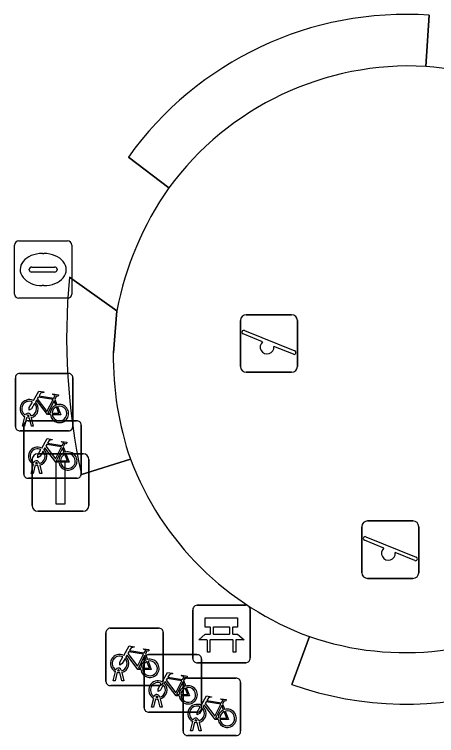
# Model space of a CAD drawing. Extents: x 159279 to 160377, y 384531 to 385888.
# Drawn here: x 160048.95 to 160056.3, y 384931.78 to 384944.33 of the extents above; entities that cross this region are included whole.
import ezdxf

# ---------------------------------------------------------------- set-up
doc = ezdxf.new("R2010")
doc.units = 0
for name, color, linetype in [('IMGEO_Bank', 7, 'Continuous'), ('IMGEO_Fietsenrek', 7, 'Continuous'), ('IMGEO_Groenvoorziening', 7, 'Continuous'), ('IMGEO_Haag', 7, 'Continuous'), ('IMGEO_Lichtmast', 7, 'Continuous'), ('IMGEO_Rioolput', 7, 'Continuous'), ('IMGEO_Speelvoorziening', 7, 'Continuous'), ('IMGEO_Terreindeel_zand', 7, 'Continuous'), ('IMGEO_Voetpad_open', 7, 'Continuous')]:
    doc.layers.add(name, color=color, linetype=linetype)

msp = doc.modelspace()

# ---------------------------------------------------------------- linework, layer by layer
at = {"layer": 'IMGEO_Bank'}
for p, q in [((160052.13, 384934.046), (160052.971, 384934.046)), ((160052.971, 384934.046), (160052.13, 384934.046)), ((160052.055, 384933.121), (160052.055, 384933.962)), ((160052.055, 384933.962), (160052.055, 384933.121)), ((160053.055, 384933.971), (160053.055, 384933.13)), ((160053.055, 384933.13), (160053.055, 384933.971)), ((160052.364, 384933.552), (160052.364, 384933.658)), ((160052.408, 384933.658), (160052.408, 384933.552)), ((160052.696, 384933.664), (160052.414, 384933.664)), ((160052.702, 384933.552), (160052.702, 384933.658)), ((160052.746, 384933.658), (160052.746, 384933.552)), ((160052.414, 384933.546), (160052.696, 384933.546)), ((160052.752, 384933.444), (160052.359, 384933.444)), ((160052.98, 384933.046), (160052.139, 384933.046)), ((160052.139, 384933.046), (160052.98, 384933.046))]:
    msp.add_line(p, q, dxfattribs=at)
for points in [[(160052.358, 384933.664), (160052.272, 384933.664), (160052.272, 384933.825), (160052.835, 384933.825), (160052.835, 384933.664), (160052.752, 384933.664)], [(160052.302, 384933.444), (160052.16, 384933.444), (160052.272, 384933.546), (160052.358, 384933.546)], [(160052.752, 384933.546), (160052.835, 384933.546), (160052.947, 384933.444), (160052.808, 384933.444)], [(160052.352, 384933.437), (160052.352, 384933.23), (160052.309, 384933.23), (160052.309, 384933.437)], [(160052.802, 384933.437), (160052.802, 384933.23), (160052.758, 384933.23), (160052.758, 384933.437)]]:
    msp.add_lwpolyline(points, dxfattribs=at)
for centre, radius, start, end in [((160052.133, 384933.968), 0.0779, 92.4484, 184.2845), ((160052.133, 384933.968), 0.0779, 92.4484, 184.2845), ((160052.977, 384933.968), 0.0779, 2.4484, 94.2845), ((160052.977, 384933.968), 0.0779, 2.4484, 94.2845), ((160052.357, 384933.657), 0.00671, 2.8957, 87.1043), ((160052.414, 384933.657), 0.00671, 92.8957, 177.1043), ((160052.696, 384933.657), 0.00671, 2.8957, 87.1043), ((160052.753, 384933.657), 0.00671, 92.8957, 177.1043), ((160052.357, 384933.553), 0.00671, 272.8957, 357.1043), ((160052.414, 384933.553), 0.00671, 182.8957, 267.1043), ((160052.696, 384933.553), 0.00671, 272.8957, 357.1043), ((160052.753, 384933.553), 0.00671, 182.8957, 267.1043), ((160052.302, 384933.437), 0.00671, 2.8957, 87.1043), ((160052.359, 384933.437), 0.00671, 92.8957, 177.1043), ((160052.751, 384933.437), 0.00671, 2.8957, 87.1043), ((160052.808, 384933.437), 0.00671, 92.8957, 177.1043), ((160052.133, 384933.124), 0.0779, 182.4484, 274.2845), ((160052.133, 384933.124), 0.0779, 182.4484, 274.2845), ((160052.977, 384933.124), 0.0779, 272.4484, 4.2845), ((160052.977, 384933.124), 0.0779, 272.4484, 4.2845)]:
    msp.add_arc(centre, radius, start, end, dxfattribs=at)
at = {"layer": 'IMGEO_Fietsenrek'}
for p, q in [((160049.043, 384938.081), (160049.884, 384938.081)), ((160049.884, 384938.081), (160049.043, 384938.081)), ((160048.968, 384937.156), (160048.968, 384937.997)), ((160048.968, 384937.997), (160048.968, 384937.156)), ((160049.968, 384938.006), (160049.968, 384937.165)), ((160049.968, 384937.165), (160049.968, 384938.006)), ((160049.655, 384937.63), (160049.691, 384937.535)), ((160049.095, 384937.165), (160049.134, 384937.325)), ((160049.164, 384937.313), (160049.129, 384937.165)), ((160049.206, 384937.337), (160049.205, 384937.341)), ((160049.247, 384937.165), (160049.213, 384937.307)), ((160049.237, 384937.348), (160049.238, 384937.341)), ((160049.245, 384937.311), (160049.28, 384937.165)), ((160049.129, 384937.165), (160049.095, 384937.165)), ((160049.115, 384936.33), (160049.115, 384937.171)), ((160049.115, 384937.171), (160049.115, 384936.33)), ((160049.19, 384937.255), (160050.031, 384937.255)), ((160050.031, 384937.255), (160049.19, 384937.255)), ((160049.28, 384937.165), (160049.247, 384937.165)), ((160050.115, 384937.18), (160050.115, 384936.339)), ((160050.115, 384936.339), (160050.115, 384937.18)), ((160049.893, 384937.081), (160049.052, 384937.081)), ((160049.052, 384937.081), (160049.893, 384937.081)), ((160049.802, 384936.804), (160049.838, 384936.709)), ((160049.242, 384936.339), (160049.281, 384936.499)), ((160049.311, 384936.487), (160049.276, 384936.339)), ((160049.353, 384936.511), (160049.352, 384936.515)), ((160049.394, 384936.339), (160049.36, 384936.481)), ((160049.384, 384936.522), (160049.385, 384936.515)), ((160049.392, 384936.485), (160049.427, 384936.339)), ((160049.276, 384936.339), (160049.242, 384936.339)), ((160049.427, 384936.339), (160049.394, 384936.339)), ((160050.04, 384936.255), (160049.199, 384936.255)), ((160049.199, 384936.255), (160050.04, 384936.255)), ((160050.618, 384933.648), (160051.459, 384933.648)), ((160051.459, 384933.648), (160050.618, 384933.648)), ((160050.543, 384932.723), (160050.543, 384933.564)), ((160050.543, 384933.564), (160050.543, 384932.723)), ((160051.543, 384933.573), (160051.543, 384932.732)), ((160051.543, 384932.732), (160051.543, 384933.573)), ((160051.23, 384933.197), (160051.266, 384933.102)), ((160051.284, 384933.187), (160052.125, 384933.187)), ((160052.125, 384933.187), (160051.284, 384933.187)), ((160051.209, 384932.262), (160051.209, 384933.103)), ((160051.209, 384933.103), (160051.209, 384932.262)), ((160052.209, 384933.112), (160052.209, 384932.271)), ((160052.209, 384932.271), (160052.209, 384933.112)), ((160050.67, 384932.732), (160050.709, 384932.892)), ((160050.781, 384932.904), (160050.78, 384932.908)), ((160050.812, 384932.915), (160050.813, 384932.908)), ((160050.739, 384932.88), (160050.704, 384932.732)), ((160050.822, 384932.732), (160050.788, 384932.874)), ((160050.82, 384932.878), (160050.855, 384932.732)), ((160051.963, 384932.779), (160052.804, 384932.779)), ((160052.804, 384932.779), (160051.963, 384932.779)), ((160051.468, 384932.648), (160050.627, 384932.648)), ((160050.627, 384932.648), (160051.468, 384932.648)), ((160050.704, 384932.732), (160050.67, 384932.732)), ((160050.855, 384932.732), (160050.822, 384932.732)), ((160051.888, 384931.854), (160051.888, 384932.695)), ((160051.888, 384932.695), (160051.888, 384931.854)), ((160051.896, 384932.736), (160051.932, 384932.641)), ((160052.888, 384932.704), (160052.888, 384931.863)), ((160052.888, 384931.863), (160052.888, 384932.704)), ((160051.336, 384932.271), (160051.375, 384932.431)), ((160051.405, 384932.419), (160051.37, 384932.271)), ((160051.447, 384932.443), (160051.446, 384932.447)), ((160051.488, 384932.271), (160051.454, 384932.413)), ((160051.478, 384932.454), (160051.479, 384932.447)), ((160051.486, 384932.417), (160051.521, 384932.271)), ((160051.37, 384932.271), (160051.336, 384932.271)), ((160051.521, 384932.271), (160051.488, 384932.271)), ((160052.575, 384932.328), (160052.611, 384932.233)), ((160052.134, 384932.187), (160051.293, 384932.187)), ((160051.293, 384932.187), (160052.134, 384932.187)), ((160052.015, 384931.863), (160052.054, 384932.023)), ((160052.084, 384932.011), (160052.049, 384931.863)), ((160052.126, 384932.035), (160052.125, 384932.039)), ((160052.157, 384932.046), (160052.158, 384932.039)), ((160052.167, 384931.863), (160052.133, 384932.005)), ((160052.165, 384932.009), (160052.2, 384931.863)), ((160052.813, 384931.779), (160051.972, 384931.779)), ((160051.972, 384931.779), (160052.813, 384931.779)), ((160052.049, 384931.863), (160052.015, 384931.863)), ((160052.2, 384931.863), (160052.167, 384931.863))]:
    msp.add_line(p, q, dxfattribs=at)
for points in [[(160049.281, 384937.607), (160049.376, 384937.771), (160049.462, 384937.757), (160049.464, 384937.748), (160049.408, 384937.737), (160049.381, 384937.692), (160049.637, 384937.651)], [(160049.624, 384937.626), (160049.367, 384937.667), (160049.35, 384937.638), (160049.517, 384937.418), (160049.624, 384937.626)], [(160049.637, 384937.651), (160049.662, 384937.7), (160049.656, 384937.704), (160049.633, 384937.708), (160049.621, 384937.715), (160049.62, 384937.718), (160049.622, 384937.723), (160049.717, 384937.708), (160049.719, 384937.698), (160049.709, 384937.685), (160049.697, 384937.679), (160049.683, 384937.685), (160049.655, 384937.63)], [(160049.302, 384937.555), (160049.25, 384937.465), (160049.21, 384937.44), (160049.211, 384937.487), (160049.266, 384937.581)], [(160049.577, 384937.363), (160049.527, 384937.363), (160049.336, 384937.614), (160049.317, 384937.582)], [(160049.672, 384937.528), (160049.642, 384937.605), (160049.533, 384937.387), (160049.576, 384937.387)], [(160049.606, 384937.387), (160049.726, 384937.386), (160049.682, 384937.5)], [(160049.702, 384937.507), (160049.757, 384937.362), (160049.607, 384937.362)], [(160049.428, 384936.781), (160049.523, 384936.945), (160049.609, 384936.931), (160049.611, 384936.922), (160049.555, 384936.911), (160049.528, 384936.866), (160049.784, 384936.825)], [(160049.724, 384936.537), (160049.674, 384936.537), (160049.483, 384936.788), (160049.464, 384936.756)], [(160049.771, 384936.8), (160049.514, 384936.841), (160049.497, 384936.812), (160049.664, 384936.592), (160049.771, 384936.8)], [(160049.819, 384936.702), (160049.789, 384936.779), (160049.68, 384936.561), (160049.723, 384936.561)], [(160049.784, 384936.825), (160049.809, 384936.874), (160049.803, 384936.878), (160049.78, 384936.882), (160049.768, 384936.889), (160049.767, 384936.892), (160049.769, 384936.897), (160049.864, 384936.882), (160049.866, 384936.872), (160049.856, 384936.859), (160049.844, 384936.853), (160049.83, 384936.859), (160049.802, 384936.804)], [(160049.449, 384936.729), (160049.397, 384936.639), (160049.357, 384936.614), (160049.358, 384936.661), (160049.413, 384936.755)], [(160049.753, 384936.561), (160049.873, 384936.56), (160049.829, 384936.674)], [(160049.849, 384936.681), (160049.904, 384936.536), (160049.754, 384936.536)], [(160050.856, 384933.174), (160050.951, 384933.338), (160051.037, 384933.324), (160051.039, 384933.315), (160050.983, 384933.304), (160050.956, 384933.259), (160051.212, 384933.218)], [(160051.212, 384933.218), (160051.237, 384933.267), (160051.231, 384933.271), (160051.208, 384933.275), (160051.196, 384933.282), (160051.195, 384933.285), (160051.197, 384933.29), (160051.292, 384933.275), (160051.294, 384933.265), (160051.284, 384933.252), (160051.272, 384933.246), (160051.258, 384933.252), (160051.23, 384933.197)], [(160050.877, 384933.122), (160050.825, 384933.032), (160050.785, 384933.007), (160050.786, 384933.054), (160050.841, 384933.148)], [(160051.152, 384932.93), (160051.102, 384932.93), (160050.911, 384933.181), (160050.892, 384933.149)], [(160051.199, 384933.193), (160050.942, 384933.234), (160050.925, 384933.205), (160051.092, 384932.985), (160051.199, 384933.193)], [(160051.247, 384933.095), (160051.217, 384933.172), (160051.108, 384932.954), (160051.151, 384932.954)], [(160051.181, 384932.954), (160051.301, 384932.953), (160051.257, 384933.067)], [(160051.277, 384933.074), (160051.332, 384932.929), (160051.182, 384932.929)], [(160051.522, 384932.713), (160051.617, 384932.877), (160051.703, 384932.863), (160051.705, 384932.854), (160051.649, 384932.843), (160051.622, 384932.798), (160051.878, 384932.757)], [(160051.865, 384932.732), (160051.608, 384932.773), (160051.591, 384932.744), (160051.758, 384932.524), (160051.865, 384932.732)], [(160051.878, 384932.757), (160051.903, 384932.806), (160051.897, 384932.81), (160051.874, 384932.814), (160051.862, 384932.821), (160051.861, 384932.824), (160051.863, 384932.829), (160051.958, 384932.814), (160051.96, 384932.804), (160051.95, 384932.791), (160051.938, 384932.785), (160051.924, 384932.791), (160051.896, 384932.736)], [(160051.543, 384932.661), (160051.491, 384932.571), (160051.451, 384932.546), (160051.452, 384932.593), (160051.507, 384932.687)], [(160051.818, 384932.469), (160051.768, 384932.469), (160051.577, 384932.72), (160051.558, 384932.688)], [(160051.913, 384932.634), (160051.883, 384932.711), (160051.774, 384932.493), (160051.817, 384932.493)], [(160051.847, 384932.493), (160051.967, 384932.492), (160051.923, 384932.606)], [(160051.943, 384932.613), (160051.998, 384932.468), (160051.848, 384932.468)], [(160052.201, 384932.305), (160052.296, 384932.469), (160052.382, 384932.455), (160052.384, 384932.446), (160052.328, 384932.435), (160052.301, 384932.39), (160052.557, 384932.349)], [(160052.557, 384932.349), (160052.582, 384932.398), (160052.576, 384932.402), (160052.553, 384932.406), (160052.541, 384932.413), (160052.54, 384932.416), (160052.542, 384932.421), (160052.637, 384932.406), (160052.639, 384932.396), (160052.629, 384932.383), (160052.617, 384932.377), (160052.603, 384932.383), (160052.575, 384932.328)], [(160052.222, 384932.253), (160052.17, 384932.163), (160052.13, 384932.138), (160052.131, 384932.185), (160052.186, 384932.279)], [(160052.497, 384932.061), (160052.447, 384932.061), (160052.256, 384932.312), (160052.237, 384932.28)], [(160052.544, 384932.324), (160052.287, 384932.365), (160052.27, 384932.336), (160052.437, 384932.116), (160052.544, 384932.324)], [(160052.592, 384932.226), (160052.562, 384932.303), (160052.453, 384932.085), (160052.496, 384932.085)], [(160052.526, 384932.085), (160052.646, 384932.084), (160052.602, 384932.198)], [(160052.622, 384932.205), (160052.677, 384932.06), (160052.527, 384932.06)]]:
    msp.add_lwpolyline(points, dxfattribs=at)
for centre, radius, start, end in [((160049.046, 384938.003), 0.0779, 92.4484, 184.2845), ((160049.046, 384938.003), 0.0779, 92.4484, 184.2845), ((160049.89, 384938.003), 0.0779, 2.4484, 94.2845), ((160049.89, 384938.003), 0.0779, 2.4484, 94.2845), ((160049.208, 384937.466), 0.159, 62.6766, 242.1369), ((160049.208, 384937.466), 0.129, 63.3192, 238.903), ((160049.208, 384937.466), 0.129, 283.6043, 43.4302), ((160049.208, 384937.466), 0.159, 283.5766, 46.6042), ((160049.735, 384937.382), 0.159, 187.0065, 105.7708), ((160049.735, 384937.382), 0.159, 113.3408, 178.3217), ((160049.735, 384937.382), 0.129, 113.923, 177.9556), ((160049.735, 384937.382), 0.129, 188.6715, 104.5883), ((160049.188, 384937.337), 0.0499, 12.8025, 158.6934), ((160049.208, 384937.466), 0.159, 253.9967, 271.7867), ((160049.188, 384937.337), 0.0174, 12.8025, 163.4502), ((160049.208, 384937.466), 0.129, 253.415, 269.0204), ((160049.046, 384937.159), 0.0779, 182.4484, 274.2845), ((160049.046, 384937.159), 0.0779, 182.4484, 274.2845), ((160049.193, 384937.177), 0.0779, 92.4484, 184.2845), ((160049.193, 384937.177), 0.0779, 92.4484, 184.2845), ((160049.89, 384937.159), 0.0779, 272.4484, 4.2845), ((160049.89, 384937.159), 0.0779, 272.4484, 4.2845), ((160050.037, 384937.177), 0.0779, 2.4484, 94.2845), ((160050.037, 384937.177), 0.0779, 2.4484, 94.2845), ((160049.355, 384936.64), 0.159, 62.6766, 242.1369), ((160049.355, 384936.64), 0.129, 63.3192, 238.903), ((160049.355, 384936.64), 0.129, 283.6043, 43.4302), ((160049.355, 384936.64), 0.159, 283.5766, 46.6042), ((160049.882, 384936.556), 0.159, 113.3408, 178.3217), ((160049.882, 384936.556), 0.159, 187.0065, 105.7708), ((160049.882, 384936.556), 0.129, 113.923, 177.9556), ((160049.882, 384936.556), 0.129, 188.6715, 104.5883), ((160049.335, 384936.511), 0.0499, 12.8025, 158.6934), ((160049.335, 384936.511), 0.0174, 12.8025, 163.4502), ((160049.355, 384936.64), 0.159, 253.9967, 271.7867), ((160049.355, 384936.64), 0.129, 253.415, 269.0204), ((160049.193, 384936.333), 0.0779, 182.4484, 274.2845), ((160049.193, 384936.333), 0.0779, 182.4484, 274.2845), ((160050.037, 384936.333), 0.0779, 272.4484, 4.2845), ((160050.037, 384936.333), 0.0779, 272.4484, 4.2845), ((160050.621, 384933.57), 0.0779, 92.4484, 184.2845), ((160050.621, 384933.57), 0.0779, 92.4484, 184.2845), ((160051.465, 384933.57), 0.0779, 2.4484, 94.2845), ((160051.465, 384933.57), 0.0779, 2.4484, 94.2845), ((160050.783, 384933.033), 0.159, 62.6766, 242.1369), ((160050.783, 384933.033), 0.129, 63.3192, 238.903), ((160050.783, 384933.033), 0.159, 283.5766, 46.6042), ((160051.287, 384933.109), 0.0779, 92.4484, 184.2845), ((160051.287, 384933.109), 0.0779, 92.4484, 184.2845), ((160052.131, 384933.109), 0.0779, 2.4484, 94.2845), ((160052.131, 384933.109), 0.0779, 2.4484, 94.2845), ((160050.783, 384933.033), 0.129, 283.6043, 43.4302), ((160051.31, 384932.949), 0.159, 113.3408, 178.3217), ((160051.31, 384932.949), 0.159, 187.0065, 105.7708), ((160051.31, 384932.949), 0.129, 113.923, 177.9556), ((160051.31, 384932.949), 0.129, 188.6715, 104.5883), ((160050.763, 384932.904), 0.0499, 12.8025, 158.6934), ((160050.763, 384932.904), 0.0174, 12.8025, 163.4502), ((160050.783, 384933.033), 0.129, 253.415, 269.0204), ((160050.783, 384933.033), 0.159, 253.9967, 271.7867), ((160051.966, 384932.701), 0.0779, 92.4484, 184.2845), ((160051.966, 384932.701), 0.0779, 92.4484, 184.2845), ((160052.81, 384932.701), 0.0779, 2.4484, 94.2845), ((160052.81, 384932.701), 0.0779, 2.4484, 94.2845), ((160050.621, 384932.726), 0.0779, 182.4484, 274.2845), ((160050.621, 384932.726), 0.0779, 182.4484, 274.2845), ((160051.449, 384932.572), 0.159, 62.6766, 242.1369), ((160051.449, 384932.572), 0.129, 63.3192, 238.903), ((160051.465, 384932.726), 0.0779, 272.4484, 4.2845), ((160051.465, 384932.726), 0.0779, 272.4484, 4.2845), ((160051.449, 384932.572), 0.129, 283.6043, 43.4302), ((160051.449, 384932.572), 0.159, 283.5766, 46.6042), ((160051.976, 384932.488), 0.159, 187.0065, 105.7708), ((160051.976, 384932.488), 0.159, 113.3408, 178.3217), ((160051.976, 384932.488), 0.129, 113.923, 177.9556), ((160051.976, 384932.488), 0.129, 188.6715, 104.5883), ((160051.429, 384932.443), 0.0499, 12.8025, 158.6934), ((160051.449, 384932.572), 0.159, 253.9967, 271.7867), ((160051.429, 384932.443), 0.0174, 12.8025, 163.4502), ((160051.449, 384932.572), 0.129, 253.415, 269.0204), ((160051.287, 384932.265), 0.0779, 182.4484, 274.2845), ((160051.287, 384932.265), 0.0779, 182.4484, 274.2845), ((160052.128, 384932.164), 0.159, 62.6766, 242.1369), ((160052.128, 384932.164), 0.129, 63.3192, 238.903), ((160052.131, 384932.265), 0.0779, 272.4484, 4.2845), ((160052.131, 384932.265), 0.0779, 272.4484, 4.2845), ((160052.128, 384932.164), 0.159, 283.5766, 46.6042), ((160052.128, 384932.164), 0.129, 283.6043, 43.4302), ((160052.655, 384932.08), 0.159, 113.3408, 178.3217), ((160052.655, 384932.08), 0.159, 187.0065, 105.7708), ((160052.655, 384932.08), 0.129, 113.923, 177.9556), ((160052.655, 384932.08), 0.129, 188.6715, 104.5883), ((160052.108, 384932.035), 0.0499, 12.8025, 158.6934), ((160052.128, 384932.164), 0.159, 253.9967, 271.7867), ((160052.108, 384932.035), 0.0174, 12.8025, 163.4502), ((160052.128, 384932.164), 0.129, 253.415, 269.0204), ((160051.966, 384931.857), 0.0779, 182.4484, 274.2845), ((160051.966, 384931.857), 0.0779, 182.4484, 274.2845), ((160052.81, 384931.857), 0.0779, 272.4484, 4.2845), ((160052.81, 384931.857), 0.0779, 272.4484, 4.2845)]:
    msp.add_arc(centre, radius, start, end, dxfattribs=at)
at = {"layer": 'IMGEO_Groenvoorziening'}
for points in [[(160056.11, 384943.422), (160056.17, 384944.312)], [(160050.934, 384941.843), (160051.637, 384941.308)], [(160050.673, 384938.437), (160050.732, 384939.17), (160049.911, 384939.756)], [(160050.12, 384936.319), (160050.971, 384936.586)], [(160054.088, 384933.501), (160053.778, 384932.669)]]:
    msp.add_lwpolyline(points, dxfattribs=at)
for centre, radius, start, end in [((160055.763, 384938.389), 5.937, 86.0695, 144.4223), ((160055.828, 384938.229), 5.2, 86.8923, 143.6998), ((160055.774, 384938.329), 6.002, 250.5717, 35.4743), ((160060.925, 384938.701), 11.065, 174.5281, 192.4315), ((160056.139, 384938.368), 5.467, 179.2724, 199.0192), ((160055.761, 384938.37), 5.148, 251.0341, 353.5559)]:
    msp.add_arc(centre, radius, start, end, dxfattribs=at)
at = {"layer": 'IMGEO_Haag'}
for points in [[(160056.11, 384943.422), (160056.17, 384944.312)], [(160050.934, 384941.843), (160051.637, 384941.308)], [(160050.673, 384938.437), (160050.732, 384939.17), (160049.911, 384939.756)], [(160050.12, 384936.319), (160050.971, 384936.586)], [(160054.088, 384933.501), (160053.778, 384932.669)]]:
    msp.add_lwpolyline(points, dxfattribs=at)
for centre, radius, start, end in [((160055.763, 384938.389), 5.937, 86.0695, 144.4223), ((160055.828, 384938.229), 5.2, 86.8923, 143.6998), ((160055.774, 384938.329), 6.002, 250.5717, 35.4743), ((160060.925, 384938.701), 11.065, 174.5281, 192.4315), ((160056.139, 384938.368), 5.467, 179.2724, 199.0192), ((160055.761, 384938.37), 5.148, 251.0341, 353.5559)]:
    msp.add_arc(centre, radius, start, end, dxfattribs=at)
at = {"layer": 'IMGEO_Lichtmast'}
for p, q in [((160049.359, 384936.681), (160050.149, 384936.681)), ((160050.149, 384936.681), (160049.359, 384936.681)), ((160049.259, 384935.781), (160049.259, 384936.581)), ((160049.259, 384936.581), (160049.259, 384935.781)), ((160050.249, 384936.581), (160050.249, 384935.781)), ((160050.249, 384935.781), (160050.249, 384936.581)), ((160050.149, 384935.681), (160049.359, 384935.681)), ((160049.359, 384935.681), (160050.149, 384935.681))]:
    msp.add_line(p, q, dxfattribs=at)
msp.add_lwpolyline([(160049.679, 384936.556), (160049.829, 384936.556), (160049.829, 384935.806), (160049.679, 384935.806), (160049.679, 384936.556)], dxfattribs=at)
for centre, start, end in [((160049.359, 384936.581), 90, 180), ((160049.359, 384936.581), 90, 180), ((160050.149, 384936.581), 0, 90), ((160050.149, 384936.581), 360, 90), ((160049.359, 384935.781), 180, 270), ((160049.359, 384935.781), 180, 270), ((160050.149, 384935.781), 270, 0), ((160050.149, 384935.781), 270, 0)]:
    msp.add_arc(centre, 0.1, start, end, dxfattribs=at)
at = {"layer": 'IMGEO_Rioolput'}
for p, q in [((160048.951, 384939.461), (160048.951, 384940.313)), ((160049.026, 384940.387), (160049.878, 384940.387)), ((160049.952, 384940.313), (160049.952, 384939.461)), ((160049.439, 384940.167), (160049.464, 384940.167)), ((160049.253, 384939.93), (160049.651, 384939.93)), ((160049.21, 384939.881), (160049.21, 384939.893)), ((160049.648, 384939.844), (160049.25, 384939.844)), ((160049.694, 384939.893), (160049.694, 384939.881)), ((160049.462, 384939.607), (160049.437, 384939.607)), ((160049.878, 384939.387), (160049.026, 384939.387))]:
    msp.add_line(p, q, dxfattribs=at)
for points in [[(160048.951, 384939.461), (160048.951, 384940.313)], [(160049.026, 384940.387), (160049.878, 384940.387)], [(160049.952, 384940.313), (160049.952, 384939.461)], [(160049.878, 384939.387), (160049.026, 384939.387)]]:
    msp.add_lwpolyline(points, dxfattribs=at)
for centre, radius, start, end in [((160049.028, 384940.311), 0.0765, 91.552, 178.448), ((160049.028, 384940.311), 0.0765, 91.552, 178.448), ((160049.876, 384940.311), 0.0765, 1.552, 88.448), ((160049.876, 384940.311), 0.0765, 1.552, 88.448), ((160049.25, 384939.89), 0.0403, 85.8775, 175.7526), ((160049.655, 384939.892), 0.0386, 1.7309, 96.639), ((160049.247, 384939.88), 0.0366, 178.938, 274.7102), ((160049.651, 384939.887), 0.043, 264.8664, 352.4533), ((160049.028, 384939.463), 0.0765, 181.552, 268.448), ((160049.028, 384939.463), 0.0765, 181.552, 268.448), ((160049.876, 384939.463), 0.0765, 271.552, 358.448), ((160049.876, 384939.463), 0.0765, 271.552, 358.448)]:
    msp.add_arc(centre, radius, start, end, dxfattribs=at)
for centre, major_axis, ratio, start_param, end_param in [((160049.438, 384939.887), (-0.387, 0.002), 0.722429, 4.712389, 7.853982), ((160049.463, 384939.887), (-0.39, 0.002), 0.717154, 1.570796, 4.712389)]:
    msp.add_ellipse(centre, major_axis=major_axis, ratio=ratio, start_param=start_param, end_param=end_param, dxfattribs=at)
at = {"layer": 'IMGEO_Speelvoorziening'}
for p, q in [((160052.986, 384939.101), (160053.776, 384939.101)), ((160053.776, 384939.101), (160052.986, 384939.101)), ((160052.886, 384938.201), (160052.886, 384939.001)), ((160052.886, 384939.001), (160052.886, 384938.201)), ((160053.876, 384939.001), (160053.876, 384938.201)), ((160053.876, 384938.201), (160053.876, 384939.001)), ((160052.955, 384938.826), (160053.831, 384938.473)), ((160053.269, 384938.629), (160052.93, 384938.766)), ((160053.807, 384938.413), (160053.467, 384938.55)), ((160053.776, 384938.101), (160052.986, 384938.101)), ((160052.986, 384938.101), (160053.776, 384938.101)), ((160054.998, 384934.613), (160054.998, 384935.413)), ((160054.998, 384935.413), (160054.998, 384934.613)), ((160055.098, 384935.513), (160055.888, 384935.513)), ((160055.888, 384935.513), (160055.098, 384935.513)), ((160055.988, 384935.413), (160055.988, 384934.613)), ((160055.988, 384934.613), (160055.988, 384935.413)), ((160055.381, 384935.041), (160055.042, 384935.178)), ((160055.067, 384935.238), (160055.943, 384934.885)), ((160055.919, 384934.825), (160055.579, 384934.962)), ((160055.888, 384934.513), (160055.098, 384934.513)), ((160055.098, 384934.513), (160055.888, 384934.513))]:
    msp.add_line(p, q, dxfattribs=at)
for centre, radius, start, end in [((160052.986, 384939.001), 0.1, 90, 180), ((160052.986, 384939.001), 0.1, 90, 180), ((160053.776, 384939.001), 0.1, 0, 90), ((160053.776, 384939.001), 0.1, 360, 90), ((160052.943, 384938.796), 0.0327, 68.078, 248.078), ((160053.348, 384938.539), 0.12, 130.9928, 5.1632), ((160053.819, 384938.443), 0.0327, 248.078, 68.078), ((160052.986, 384938.201), 0.1, 180, 270), ((160052.986, 384938.201), 0.1, 180, 270), ((160053.776, 384938.201), 0.1, 270, 0), ((160053.776, 384938.201), 0.1, 270, 0), ((160055.098, 384935.413), 0.1, 90, 180), ((160055.098, 384935.413), 0.1, 90, 180), ((160055.888, 384935.413), 0.1, 0, 90), ((160055.888, 384935.413), 0.1, 360, 90), ((160055.055, 384935.208), 0.0327, 68.078, 248.078), ((160055.46, 384934.951), 0.12, 130.9928, 5.1632), ((160055.931, 384934.855), 0.0327, 248.078, 68.078), ((160055.098, 384934.613), 0.1, 180, 270), ((160055.098, 384934.613), 0.1, 180, 270), ((160055.888, 384934.613), 0.1, 270, 0), ((160055.888, 384934.613), 0.1, 270, 0)]:
    msp.add_arc(centre, radius, start, end, dxfattribs=at)
at = {"layer": 'IMGEO_Terreindeel_zand'}
msp.add_lwpolyline([(160050.732, 384939.17), (160050.673, 384938.437)], dxfattribs=at)
for centre, radius, start, end in [((160055.828, 384938.229), 5.2, 86.8923, 143.6998), ((160055.636, 384938.177), 5.266, 36.4502, 84.8372), ((160056.296, 384938.075), 5.671, 145.2457, 168.8692), ((160056.139, 384938.368), 5.467, 179.2724, 199.0192), ((160055.761, 384938.37), 5.148, 251.0341, 353.5559), ((160055.91, 384938.459), 5.283, 200.7708, 249.8205)]:
    msp.add_arc(centre, radius, start, end, dxfattribs=at)
at = {"layer": 'IMGEO_Voetpad_open'}
for points in [[(160056.17, 384944.312), (160056.11, 384943.422)], [(160051.637, 384941.308), (160050.934, 384941.843)], [(160049.911, 384939.756), (160050.732, 384939.17)], [(160050.971, 384936.586), (160050.12, 384936.319)], [(160053.778, 384932.669), (160054.088, 384933.501)]]:
    msp.add_lwpolyline(points, dxfattribs=at)
for centre, radius, start, end in [((160055.763, 384938.389), 5.937, 86.0695, 144.4223), ((160055.636, 384938.177), 5.266, 36.4502, 84.8372), ((160055.774, 384938.329), 6.002, 250.5717, 35.4743), ((160056.296, 384938.075), 5.671, 145.2457, 168.8692), ((160060.925, 384938.701), 11.065, 174.5281, 192.4315), ((160055.91, 384938.459), 5.283, 200.7708, 249.8205)]:
    msp.add_arc(centre, radius, start, end, dxfattribs=at)

doc.saveas('drawing.dxf')
